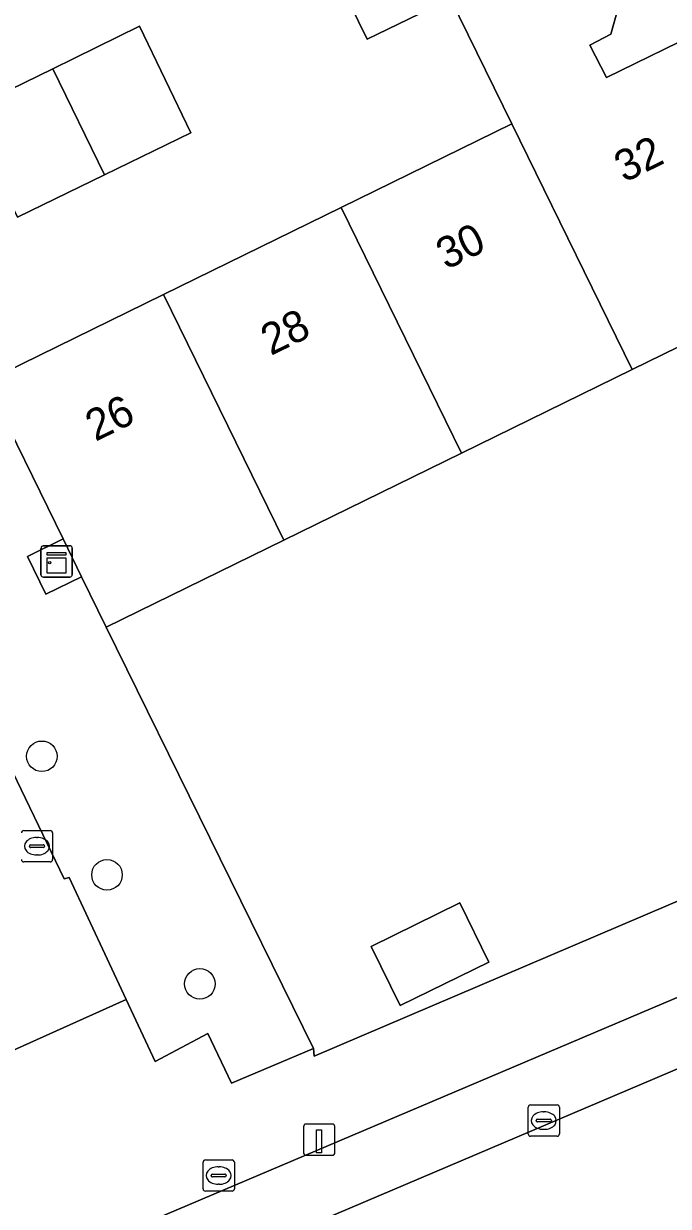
# Model space of a CAD drawing. Extents: x 157793 to 159380, y 380877 to 382313.
# Drawn here: x 158452.55 to 158473.17, y 381567.59 to 381605.44 of the extents above; entities that cross this region are included whole.
import ezdxf

# ---------------------------------------------------------------- set-up
doc = ezdxf.new("R2010")
doc.units = 0
for name, color, linetype in [('IMGEO_Boom', 7, 'Continuous'), ('IMGEO_Erf', 7, 'Continuous'), ('IMGEO_Groenvoorziening', 7, 'Continuous'), ('IMGEO_Kast', 7, 'Continuous'), ('IMGEO_Kolk', 7, 'Continuous'), ('IMGEO_Laadpaal', 7, 'Continuous'), ('IMGEO_Pand', 7, 'Continuous'), ('IMGEO_Pand_nummerreeks', 7, 'Continuous'), ('IMGEO_Parkeervlak_open', 7, 'Continuous'), ('IMGEO_Rijbaan_lokaal_open', 7, 'Continuous'), ('IMGEO_Rioolput', 7, 'Continuous'), ('IMGEO_Voetpad_open', 7, 'Continuous')]:
    doc.layers.add(name, color=color, linetype=linetype)

msp = doc.modelspace()

# ---------------------------------------------------------------- linework, layer by layer
at = {"layer": 'IMGEO_Boom'}
for centre in [(158453.132, 381581.989), (158455.214, 381578.194), (158458.185, 381574.704)]:
    msp.add_circle(centre, 0.489, dxfattribs=at)
at = {"layer": 'IMGEO_Erf'}
for points in [[(158525.289, 381615.669), (158519.472, 381612.817), (158519.567, 381612.623), (158514.139, 381609.961), (158513.2, 381611.876), (158507.398, 381609.032), (158501.716, 381606.247), (158500, 381605.406), (158496.031, 381603.46), (158490.348, 381600.675), (158492.073, 381597.152), (158486.39, 381594.365), (158484.664, 381597.888), (158478.927, 381595.076), (158477.87, 381597.233), (158472.015, 381594.365), (158466.553, 381591.689), (158460.869, 381588.905), (158455.19, 381586.123), (158461.816, 381572.634), (158461.844, 381572.393), (158487.458, 381583.323), (158491.241, 381584.832), (158532.123, 381602.188)], [(158457.89, 381601.942), (158455.139, 381600.601), (158452.354, 381599.244), (158450.703, 381602.632), (158453.478, 381603.991), (158456.256, 381605.352)], [(158466.5, 381577.294), (158467.428, 381575.401), (158464.589, 381574.01), (158463.661, 381575.902)]]:
    msp.add_lwpolyline(points, close=True, dxfattribs=at)
for points in [[(158443.991, 381609.247), (158451.338, 381593.986), (158457.017, 381596.768), (158462.701, 381599.553), (158468.162, 381602.228), (158466.195, 381606.242), (158463.537, 381604.94), (158459.336, 381613.516)], [(158471.569, 381605.977), (158471.333, 381605.096), (158470.661, 381604.743), (158471.192, 381603.713), (158474.424, 381605.296), (158477.308, 381606.708)]]:
    msp.add_lwpolyline(points, dxfattribs=at)
at = {"layer": 'IMGEO_Groenvoorziening'}
msp.add_lwpolyline([(158450.135, 381585.757), (158453.839, 381578.071), (158454.001, 381578.114), (158455.829, 381574.202), (158456.756, 381572.219), (158458.435, 381573.12), (158459.197, 381571.531), (158461.816, 381572.634), (158455.19, 381586.123), (158454.402, 381587.731), (158453.263, 381587.173), (158452.669, 381588.386), (158453.808, 381588.944), (158451.338, 381593.986)], dxfattribs=at)
at = {"layer": 'IMGEO_Kast'}
for p, q in [((158453.103, 381587.799), (158453.103, 381588.64)), ((158453.103, 381588.64), (158453.103, 381587.799)), ((158453.178, 381588.724), (158454.019, 381588.724)), ((158454.019, 381588.724), (158453.178, 381588.724)), ((158454.103, 381588.649), (158454.103, 381587.808)), ((158454.103, 381587.808), (158454.103, 381588.649)), ((158454.028, 381587.724), (158453.187, 381587.724)), ((158453.187, 381587.724), (158454.028, 381587.724))]:
    msp.add_line(p, q, dxfattribs=at)
for points in [[(158453.298, 381588.514), (158453.898, 381588.514), (158453.898, 381588.429), (158453.298, 381588.429), (158453.298, 381588.514)], [(158453.298, 381588.339), (158453.898, 381588.339), (158453.898, 381587.85), (158453.298, 381587.85), (158453.298, 381588.339)]]:
    msp.add_lwpolyline(points, dxfattribs=at)
msp.add_circle((158453.382, 381588.188), 0.0377, dxfattribs=at)
for centre, start, end in [((158453.181, 381588.646), 92.4484, 184.2845), ((158453.181, 381588.646), 92.4484, 184.2845), ((158454.025, 381588.646), 2.4484, 94.2845), ((158454.025, 381588.646), 2.4484, 94.2845), ((158453.181, 381587.802), 182.4484, 274.2845), ((158453.181, 381587.802), 182.4484, 274.2845), ((158454.025, 381587.802), 272.4484, 4.2845), ((158454.025, 381587.802), 272.4484, 4.2845)]:
    msp.add_arc(centre, 0.0779, start, end, dxfattribs=at)
at = {"layer": 'IMGEO_Kolk'}
for p, q in [((158452.549, 381579.61), (158453.401, 381579.61)), ((158452.962, 381579.39), (158452.987, 381579.39)), ((158453.475, 381579.536), (158453.475, 381578.684)), ((158452.733, 381579.104), (158452.733, 381579.116)), ((158453.171, 381579.067), (158452.773, 381579.067)), ((158452.776, 381579.153), (158453.174, 381579.153)), ((158453.217, 381579.116), (158453.217, 381579.104)), ((158453.401, 381578.61), (158452.549, 381578.61)), ((158452.985, 381578.83), (158452.96, 381578.83)), ((158468.683, 381569.904), (158468.683, 381570.756)), ((158468.758, 381570.83), (158469.61, 381570.83)), ((158469.684, 381570.756), (158469.684, 381569.904)), ((158468.942, 381570.324), (158468.942, 381570.336)), ((158469.38, 381570.287), (158468.982, 381570.287)), ((158468.985, 381570.373), (158469.383, 381570.373)), ((158469.171, 381570.61), (158469.196, 381570.61)), ((158469.426, 381570.336), (158469.426, 381570.324)), ((158469.194, 381570.05), (158469.169, 381570.05)), ((158469.61, 381569.83), (158468.758, 381569.83))]:
    msp.add_line(p, q, dxfattribs=at)
for points in [[(158452.549, 381579.61), (158453.401, 381579.61)], [(158453.475, 381579.536), (158453.475, 381578.684)], [(158453.401, 381578.61), (158452.549, 381578.61)], [(158468.683, 381569.904), (158468.683, 381570.756)], [(158468.758, 381570.83), (158469.61, 381570.83)], [(158469.684, 381570.756), (158469.684, 381569.904)], [(158469.61, 381569.83), (158468.758, 381569.83)]]:
    msp.add_lwpolyline(points, dxfattribs=at)
for centre, radius, start, end in [((158452.551, 381579.534), 0.0765, 91.552, 178.448), ((158452.551, 381579.534), 0.0765, 91.552, 178.448), ((158453.399, 381579.534), 0.0765, 1.552, 88.448), ((158453.399, 381579.534), 0.0765, 1.552, 88.448), ((158452.773, 381579.113), 0.0403, 85.8775, 175.7526), ((158452.77, 381579.103), 0.0366, 178.938, 274.7102), ((158453.174, 381579.11), 0.043, 264.8664, 352.4533), ((158453.178, 381579.115), 0.0386, 1.7309, 96.639), ((158452.551, 381578.686), 0.0765, 181.552, 268.448), ((158452.551, 381578.686), 0.0765, 181.552, 268.448), ((158453.399, 381578.686), 0.0765, 271.552, 358.448), ((158453.399, 381578.686), 0.0765, 271.552, 358.448), ((158468.76, 381570.754), 0.0765, 91.552, 178.448), ((158468.76, 381570.754), 0.0765, 91.552, 178.448), ((158469.608, 381570.754), 0.0765, 1.552, 88.448), ((158469.608, 381570.754), 0.0765, 1.552, 88.448), ((158468.982, 381570.333), 0.0403, 85.8775, 175.7526), ((158468.979, 381570.323), 0.0366, 178.938, 274.7102), ((158469.383, 381570.33), 0.043, 264.8664, 352.4533), ((158469.387, 381570.335), 0.0386, 1.7309, 96.639), ((158468.76, 381569.906), 0.0765, 181.552, 268.448), ((158468.76, 381569.906), 0.0765, 181.552, 268.448), ((158469.608, 381569.906), 0.0765, 271.552, 358.448), ((158469.608, 381569.906), 0.0765, 271.552, 358.448)]:
    msp.add_arc(centre, radius, start, end, dxfattribs=at)
for centre, major_axis, ratio, start_param, end_param in [((158452.961, 381579.11), (-0.387, 0.002), 0.722429, 4.712389, 7.853982), ((158452.986, 381579.11), (-0.39, 0.002), 0.717154, 1.570796, 4.712389), ((158469.17, 381570.33), (-0.387, 0.002), 0.722429, 4.712389, 7.853982), ((158469.195, 381570.33), (-0.39, 0.002), 0.717154, 1.570796, 4.712389)]:
    msp.add_ellipse(centre, major_axis=major_axis, ratio=ratio, start_param=start_param, end_param=end_param, dxfattribs=at)
at = {"layer": 'IMGEO_Laadpaal'}
for p, q in [((158461.501, 381570.135), (158461.501, 381569.294)), ((158461.501, 381570.135), (158461.501, 381569.294)), ((158462.417, 381570.219), (158461.576, 381570.219)), ((158462.417, 381570.219), (158461.576, 381570.219)), ((158462.501, 381569.303), (158462.501, 381570.144)), ((158462.501, 381569.303), (158462.501, 381570.144)), ((158461.585, 381569.219), (158462.426, 381569.219)), ((158461.585, 381569.219), (158462.426, 381569.219))]:
    msp.add_line(p, q, dxfattribs=at)
msp.add_lwpolyline([(158461.916, 381570.032), (158462.076, 381570.032), (158462.076, 381569.299), (158461.916, 381569.299), (158461.916, 381570.032)], dxfattribs=at)
for centre, start, end in [((158461.579, 381570.141), 92.4484, 184.2845), ((158461.579, 381570.141), 92.4484, 184.2845), ((158462.423, 381570.141), 2.4484, 94.2845), ((158462.423, 381570.141), 2.4484, 94.2845), ((158461.579, 381569.297), 182.4484, 274.2845), ((158461.579, 381569.297), 182.4484, 274.2845), ((158462.423, 381569.297), 272.4484, 4.2845), ((158462.423, 381569.297), 272.4484, 4.2845)]:
    msp.add_arc(centre, 0.0779, start, end, dxfattribs=at)
at = {"layer": 'IMGEO_Pand'}
for points in [[(158472.015, 381594.365), (158477.87, 381597.233), (158478.069, 381597.33), (158475.277, 381603.048), (158475.477, 381603.147), (158474.424, 381605.296), (158471.192, 381603.713), (158470.661, 381604.743), (158471.333, 381605.096), (158471.569, 381605.977), (158470.662, 381607.703), (158469.778, 381608.006), (158469.078, 381607.638), (158464.832, 381616.209), (158462.219, 381614.928), (158461.933, 381615.512), (158461.794, 381615.444), (158466.195, 381606.242), (158468.162, 381602.228)], [(158466.195, 381606.242), (158461.794, 381615.444), (158461.654, 381615.376), (158461.94, 381614.792), (158459.336, 381613.516), (158463.537, 381604.94)], [(158455.139, 381600.601), (158457.89, 381601.942), (158456.256, 381605.352), (158453.478, 381603.991)], [(158455.139, 381600.601), (158453.478, 381603.991), (158450.703, 381602.632), (158452.354, 381599.244)], [(158472.015, 381594.365), (158468.162, 381602.228), (158462.701, 381599.553), (158466.553, 381591.689)], [(158457.017, 381596.768), (158460.869, 381588.905), (158466.553, 381591.689), (158462.701, 381599.553)], [(158457.017, 381596.768), (158451.338, 381593.986), (158453.808, 381588.944), (158454.402, 381587.731), (158455.19, 381586.123), (158460.869, 381588.905)], [(158463.661, 381575.902), (158464.589, 381574.01), (158467.428, 381575.401), (158466.5, 381577.294)]]:
    msp.add_lwpolyline(points, close=True, dxfattribs=at)
at = {"layer": 'IMGEO_Parkeervlak_open'}
for points in [[(158485.578, 381579.425), (158451.929, 381565.129), (158434.923, 381557.328)], [(158432.728, 381553.983), (158449.698, 381561.875), (158452.802, 381563.201), (158489.186, 381578.677)]]:
    msp.add_lwpolyline(points, dxfattribs=at)
at = {"layer": 'IMGEO_Rijbaan_lokaal_open'}
msp.add_lwpolyline([(158580.177, 381611.756), (158583.153, 381612.994), (158606.565, 381622.843), (158604.623, 381627.506), (158583.486, 381618.524), (158558.568, 381608.16), (158508.298, 381586.82), (158503.531, 381584.802), (158496.081, 381581.628), (158489.397, 381578.761), (158489.186, 381578.677), (158452.802, 381563.201), (158454.919, 381558.631), (158455.915, 381559.059), (158561.679, 381604.089)], dxfattribs=at)
at = {"layer": 'IMGEO_Rioolput'}
for p, q in [((158458.286, 381568.145), (158458.286, 381568.997)), ((158458.361, 381569.071), (158459.213, 381569.071)), ((158458.774, 381568.851), (158458.799, 381568.851)), ((158459.287, 381568.997), (158459.287, 381568.145)), ((158458.545, 381568.565), (158458.545, 381568.577)), ((158458.983, 381568.528), (158458.585, 381568.528)), ((158458.588, 381568.614), (158458.986, 381568.614)), ((158459.029, 381568.577), (158459.029, 381568.565)), ((158459.213, 381568.071), (158458.361, 381568.071)), ((158458.797, 381568.291), (158458.772, 381568.291))]:
    msp.add_line(p, q, dxfattribs=at)
for points in [[(158458.286, 381568.145), (158458.286, 381568.997)], [(158458.361, 381569.071), (158459.213, 381569.071)], [(158459.287, 381568.997), (158459.287, 381568.145)], [(158459.213, 381568.071), (158458.361, 381568.071)]]:
    msp.add_lwpolyline(points, dxfattribs=at)
for centre, radius, start, end in [((158458.363, 381568.995), 0.0765, 91.552, 178.448), ((158458.363, 381568.995), 0.0765, 91.552, 178.448), ((158459.211, 381568.995), 0.0765, 1.552, 88.448), ((158459.211, 381568.995), 0.0765, 1.552, 88.448), ((158458.585, 381568.574), 0.0403, 85.8775, 175.7526), ((158458.582, 381568.564), 0.0366, 178.938, 274.7102), ((158458.986, 381568.571), 0.043, 264.8664, 352.4533), ((158458.99, 381568.576), 0.0386, 1.7309, 96.639), ((158458.363, 381568.147), 0.0765, 181.552, 268.448), ((158458.363, 381568.147), 0.0765, 181.552, 268.448), ((158459.211, 381568.147), 0.0765, 271.552, 358.448), ((158459.211, 381568.147), 0.0765, 271.552, 358.448)]:
    msp.add_arc(centre, radius, start, end, dxfattribs=at)
for centre, major_axis, ratio, start_param, end_param in [((158458.773, 381568.571), (-0.387, 0.002), 0.722429, 4.712389, 7.853982), ((158458.798, 381568.571), (-0.39, 0.002), 0.717154, 1.570796, 4.712389)]:
    msp.add_ellipse(centre, major_axis=major_axis, ratio=ratio, start_param=start_param, end_param=end_param, dxfattribs=at)
at = {"layer": 'IMGEO_Voetpad_open'}
for points in [[(158532.123, 381602.188), (158491.241, 381584.832), (158487.458, 381583.323), (158461.844, 381572.393), (158461.816, 381572.634), (158459.197, 381571.531), (158458.435, 381573.12), (158456.756, 381572.219), (158455.829, 381574.202), (158450.936, 381572.009), (158447.999, 381570.514), (158448.47, 381569.33), (158447.922, 381567.93), (158447.859, 381567.769), (158447.734, 381567.451), (158433.921, 381561.556), (158433.119, 381563.236), (158429.764, 381561.616), (158428.463, 381560.919), (158429.164, 381559.493), (158426.352, 381558.111), (158404.729, 381547.357)], [(158451.915, 381573.494), (158451.438, 381572.537), (158450.936, 381572.009), (158455.829, 381574.202), (158454.001, 381578.114), (158453.839, 381578.071), (158450.135, 381585.757)], [(158434.923, 381557.328), (158451.929, 381565.129), (158485.578, 381579.425)]]:
    msp.add_lwpolyline(points, dxfattribs=at)
msp.add_lwpolyline([(158454.402, 381587.731), (158453.808, 381588.944), (158452.669, 381588.386), (158453.263, 381587.173)], close=True, dxfattribs=at)

# ---------------------------------------------------------------- texts
at = {"layer": 'IMGEO_Pand_nummerreeks'}
for s, rotation, p in [('32', 26.0958, (158471.759, 381600.337)), ('30', 26.1, (158466.062, 381597.546)), ('28', 26.1, (158460.454, 381594.799)), ('26', 26.1, (158454.843, 381592.05))]:
    msp.add_text(s, height=1, rotation=rotation, dxfattribs=at).set_placement(p)

doc.saveas('drawing.dxf')
